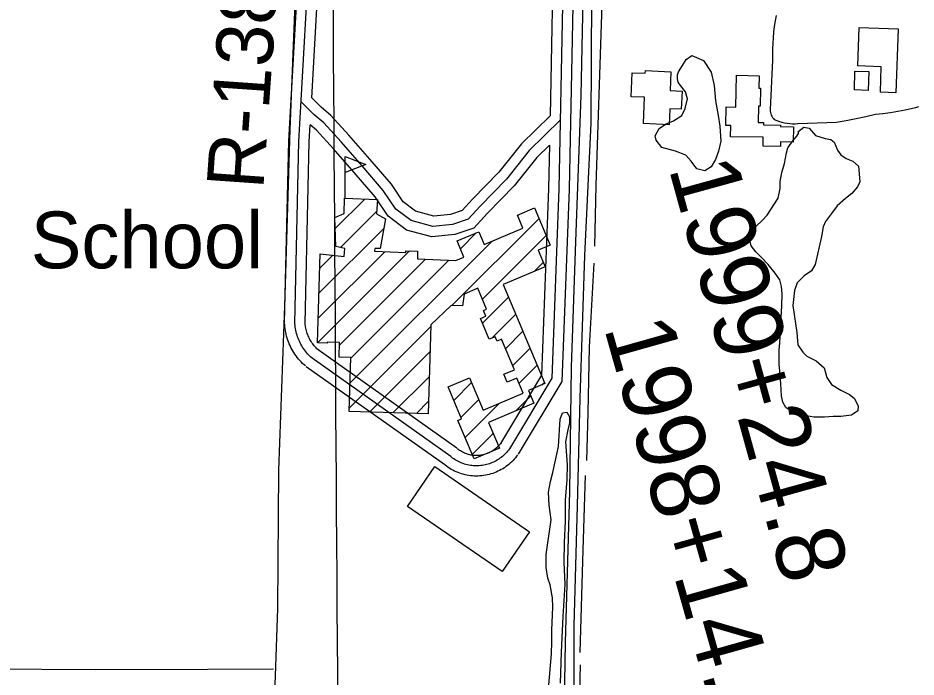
# Model space of a CAD drawing. Extents: x 3508733 to 3546731, y 546897 to 572481.
# Drawn here: x 3522934 to 3524246, y 562019 to 562982 of the extents above; entities that cross this region are included whole.
import ezdxf

# ---------------------------------------------------------------- set-up
doc = ezdxf.new("R2010")
doc.units = 0
for name, color, linetype in [('V-BLDG-IDEN', 7, 'Continuous'), ('V-BLDG-OTLN', 7, 'Continuous'), ('V-DTCH-CNTR', 7, 'Continuous'), ('V-GRID-MAJR', 7, 'Continuous'), ('V-RIVR-RANG-IDEN', 7, 'Continuous'), ('V-ROAD-CNTR', 7, 'Continuous'), ('V-SITE-VEGE', 7, 'Continuous'), ('V-SURV-IDEN', 7, 'Continuous'), ('V-TOPO-SHOR', 7, 'Continuous')]:
    doc.layers.add(name, color=color, linetype=linetype)

msp = doc.modelspace()

# ---------------------------------------------------------------- linework, layer by layer
at = {"layer": 'V-BLDG-OTLN'}
for p, q in [((3523411.7197279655, 562719.2277318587), (3523411.7197279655, 562779.2276118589)), ((3523397.1993707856, 562674.131443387), (3523440.347411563, 562717.279484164)), ((3523404.7736398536, 562646.350373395), (3523457.601802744, 562699.1785362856)), ((3523663.530201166, 562692.9749003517), (3523664.7627733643, 562694.20747255)), ((3523567.437280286, 562561.5266404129), (3523694.8433602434, 562688.93272037)), ((3523373.232626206, 562579.4540206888), (3523468.040485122, 562674.2618796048)), ((3523579.915541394, 562644.7155796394), (3523602.8545349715, 562667.6545732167)), ((3523418.565234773, 562448.0099339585), (3523626.435088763, 562655.8797879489)), ((3523612.1446089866, 562570.8786300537), (3523705.3075515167, 562664.0415725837)), ((3523371.4328704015, 562506.9435867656), (3523505.85845449, 562641.3691708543)), ((3523372.094664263, 562542.960719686), (3523469.464378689, 562640.3304341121)), ((3523374.3705881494, 562615.9473216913), (3523393.4566658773, 562635.033399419)), ((3523403.2721115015, 562503.4274888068), (3523529.0429246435, 562629.1983019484)), ((3523419.702919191, 562484.5029574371), (3523563.082741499, 562627.8827797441)), ((3523687.9621119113, 562611.3407939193), (3523701.1467437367, 562624.5254257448)), ((3523612.3678694, 562535.7465514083), (3523650.3845977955, 562573.7632798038)), ((3523625.791190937, 562513.8145338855), (3523660.8489278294, 562548.8722707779)), ((3523417.427550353, 562411.51691048), (3523536.96401791, 562531.053378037)), ((3523645.857580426, 562498.5255843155), (3523671.3132578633, 562523.9812617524)), ((3523656.3221252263, 562473.634790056), (3523681.7775878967, 562499.0902527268)), ((3523447.1196889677, 562405.8537100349), (3523535.826209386, 562494.560230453)), ((3523665.5425639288, 562447.499889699), (3523692.2419179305, 562474.1992437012)), ((3523481.406105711, 562404.7847877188), (3523534.6884008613, 562458.0670828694)), ((3523643.419219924, 562460.7318847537), (3523644.0771648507, 562461.3898296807)), ((3523570.261436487, 562422.9294403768), (3523596.288310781, 562448.9563146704)), ((3523699.139749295, 562445.7417360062), (3523702.706247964, 562449.3082346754)), ((3523515.6925224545, 562403.7158654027), (3523533.550592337, 562421.5739352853)), ((3523580.7245294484, 562398.0371942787), (3523606.7527362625, 562424.065401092)), ((3523586.8680604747, 562368.8253862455), (3523636.8862661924, 562418.8435919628)), ((3523661.0674865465, 562407.6694732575), (3523682.7629677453, 562429.3649544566)), ((3523597.3315546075, 562343.9335413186), (3523627.896099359, 562374.4980860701))]:
    msp.add_line(p, q, dxfattribs=at)
for points in [[(3524162.66, 562967.803), (3524219.543, 562965.831), (3524216.309, 562872.567), (3524193.6520000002, 562873.351), (3524194.946, 562910.707), (3524160.722, 562911.892)], [(3523849.142, 562865.944), (3523829.434, 562866.8470000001), (3523831.041, 562901.962), (3523850.202, 562901.085), (3523850.3850000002, 562905.05), (3523887.554, 562903.35), (3523886.298, 562875.958), (3523903.86, 562875.155), (3523902.646, 562848.589), (3523886.114, 562849.3420000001), (3523885.037, 562825.797), (3523847.384, 562827.519)], [(3524176.807, 562903.623), (3524175.965, 562876.102), (3524155.684, 562876.7220000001), (3524156.528, 562904.245)], [(3523974.741, 562808.415), (3523975.022, 562824.846), (3523967.7060000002, 562824.973), (3523968.165, 562852.029), (3523982.509, 562851.784), (3523983.296, 562898.095), (3524016.4450000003, 562897.536), (3524016.137, 562879.37), (3524018.495, 562879.329), (3524018.046, 562852.986), (3524015.697, 562853.025), (3524015.294, 562829.323), (3524022.935, 562829.192), (3524022.875, 562825.627), (3524047.6520000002, 562825.207), (3524047.617, 562823.112), (3524066.455, 562822.79), (3524066.074, 562800.373), (3524047.609, 562800.686), (3524047.4990000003, 562794.153), (3524022.304, 562794.581), (3524022.523, 562807.602)], [(3523411.7197279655, 562779.2276118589), (3523441.7196679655, 562767.6766349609), (3523411.7197279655, 562756.1256580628)], [(3523375.0300000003, 562637.094), (3523410.102, 562633.172), (3523411.1580000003, 562644.997), (3523398.039, 562647.778), (3523396.685, 562690.276), (3523410.3000000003, 562696.304), (3523410.8200000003, 562718.655), (3523458.776, 562716.421), (3523457.353, 562695.525), (3523470.5500000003, 562688.14), (3523462.719, 562644.833), (3523454.85, 562645.108), (3523454.703, 562640.844), (3523500.318, 562639.257), (3523500.398, 562641.559), (3523517.542, 562640.963), (3523517.148, 562629.658), (3523573.4790000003, 562627.481), (3523585.107, 562632.367), (3523575.166, 562656.013), (3523607.082, 562669.432), (3523614.832, 562651.002), (3523671.211, 562674.703), (3523663.275, 562693.582), (3523688.441, 562704.162), (3523711.293, 562649.804), (3523693.639, 562642.384), (3523703.877, 562618.031), (3523642.603, 562592.273), (3523703.4450000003, 562447.551), (3523679.3710000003, 562437.434), (3523687.255, 562418.679), (3523621.0270000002, 562390.836), (3523636.899, 562353.085), (3523600.004, 562337.576), (3523576.424, 562393.671), (3523581.6380000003, 562395.8640000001), (3523561.989, 562442.61), (3523593.404, 562455.817), (3523613.144, 562408.863), (3523671.478, 562433.385), (3523662.239, 562455.356), (3523648.165, 562449.4400000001), (3523643.2830000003, 562461.056), (3523658.858, 562467.603), (3523640.022, 562512.406), (3523633.575, 562509.696), (3523630.931, 562515.975), (3523622.219, 562512.313), (3523609.446, 562542.697), (3523617.1380000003, 562545.929), (3523613.619, 562554.295), (3523618.291, 562556.259), (3523605.411, 562586.895), (3523585.322, 562578.419), (3523583.153, 562561.345), (3523566.714, 562561.535), (3523537.035, 562533.33), (3523532.977, 562403.177), (3523417.2800000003, 562406.784), (3523419.735, 562485.532), (3523402.731, 562486.06), (3523403.398, 562507.468), (3523385.376, 562508.031), (3523385.329, 562506.509), (3523370.972, 562506.958)], [(3523542.578, 562326.078), (3523681.14, 562230.814), (3523641.177, 562172.689), (3523502.614, 562267.954)]]:
    msp.add_lwpolyline(points, close=True, dxfattribs=at)
at = {"layer": 'V-DTCH-CNTR'}
for points in [[(3523769.21, 563121.333), (3523771.344, 563014.85), (3523770.7830000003, 562828.402), (3523761.45, 562634.747), (3523754.514, 562426.25), (3523750.532, 562268.878), (3523745.56, 562093.7390000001), (3523745.541, 561937.503), (3523736.889, 561717.177), (3523731.668, 561503.327), (3523721.076, 561234.435), (3523718.383, 561092.111)], [(3521902.632, 562006.087), (3521994.784, 562007.381), (3522125.367, 562009.214), (3522303.008, 562012.0750000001), (3522444.619, 562018.291), (3522610.702, 562021.529), (3522653.6380000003, 562022.1630000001), (3522888.781, 562030.636), (3523047.366, 562029.796), (3523210.864, 562030.0750000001), (3523307.1240000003, 562030.5380000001)]]:
    msp.add_lwpolyline(points, dxfattribs=at)
at = {"layer": 'V-GRID-MAJR'}
msp.add_spline([(3523465.4050000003, 552368.1680000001), (3523424.875, 558426.011), (3523384.323, 564486.938), (3523343.771, 570547.883), (3523343.75, 570550.9500000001)], degree=3, dxfattribs=at)
at = {"layer": 'V-ROAD-CNTR'}
for points in [[(3523323.173315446, 562536.2639011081), (3523329.16630346, 562802.1743692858), (3523347.1062675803, 563120.34673294)], [(3523338.169285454, 562535.925901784), (3523344.1562734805, 562801.5833704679), (3523362.0822376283, 563119.5027346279)], [(3523362.7662362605, 562865.1792432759), (3523377.058207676, 563118.658736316)], [(3523731.497498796, 563122.7587281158), (3523723.90551398, 562732.1775092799), (3523713.396534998, 562455.212063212), (3523651.594658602, 562352.09826944)], [(3523746.494468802, 563122.4667287), (3523738.8994839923, 562731.74751014), (3523728.239505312, 562450.800072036), (3523664.46063287, 562344.3872848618)], [(3523716.50052879, 563123.0507275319), (3523710.976539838, 562838.8772958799)], [(3524041.199, 562985.569), (3524039.751, 562977.512), (3524038.532, 562969.417), (3524037.545, 562961.2880000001), (3524036.792, 562953.135), (3524036.269, 562944.966), (3524035.981, 562936.784), (3524035.9250000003, 562928.598), (3524036.103, 562920.412), (3524032.702, 562847.925), (3524032.739, 562845.908), (3524032.99, 562843.903), (3524033.451, 562841.941), (3524034.119, 562840.034), (3524034.983, 562838.212), (3524036.038, 562836.4890000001), (3524037.269, 562834.89), (3524038.661, 562833.43), (3524042.295, 562831.977), (3524045.997, 562830.72), (3524049.762, 562829.653), (3524053.577, 562828.789), (3524057.431, 562828.123), (3524061.316, 562827.66), (3524065.22, 562827.402), (3524069.132, 562827.3470000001), (3524073.039, 562827.496), (3524129.328, 562829.819), (3524143.7260000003, 562832.221), (3524158.0700000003, 562834.925), (3524172.355, 562837.9230000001), (3524186.572, 562841.216), (3524197.4590000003, 562842.43), (3524208.316, 562843.903), (3524219.131, 562845.638), (3524229.904, 562847.632), (3524240.625, 562849.885), (3524245.319, 562851.061), (3524249.951, 562852.46)], [(3523710.977539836, 562838.8772958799), (3523669.3136231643, 562798.033377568), (3523636.196689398, 562756.3704608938), (3523597.904765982, 562717.2305391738), (3523582.681796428, 562700.64757234), (3523565.352831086, 562694.7355841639), (3523540.977879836, 562692.3705888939), (3523514.586932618, 562699.444574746), (3523496.566968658, 562713.006547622), (3523479.20600338, 562738.775496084), (3523447.6460665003, 562775.738422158), (3523417.0501276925, 562810.7443521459), (3523390.718180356, 562839.4462947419), (3523376.7232083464, 562851.434270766), (3523362.7662362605, 562865.180243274)], [(3523725.8545100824, 562832.456308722), (3523680.4776008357, 562787.9723976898), (3523647.458666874, 562746.4324807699), (3523608.793744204, 562706.9115598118), (3523591.1457795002, 562687.6865982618), (3523568.541824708, 562679.9746136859), (3523539.72088235, 562677.178619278), (3523507.891946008, 562685.709602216), (3523485.533990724, 562702.536568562), (3523467.243027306, 562729.6855142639), (3523436.295089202, 562765.9324417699), (3523405.875150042, 562800.73737216), (3523380.275201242, 562828.641316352), (3523366.569228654, 562840.381292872), (3523347.4082669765, 562859.2532551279)], [(3523353.1652554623, 562535.5879024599), (3523359.1462435, 562800.99237165), (3523360.5442407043, 562825.791322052)], [(3523710.144541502, 562796.049381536), (3523691.6415785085, 562777.9114178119), (3523658.72064435, 562736.4945006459), (3523619.6827224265, 562696.5925804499), (3523599.609762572, 562674.7256241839), (3523571.73081833, 562665.213643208), (3523538.463884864, 562661.986649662), (3523501.196959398, 562671.9746296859), (3523474.50101279, 562692.0665895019), (3523455.2800512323, 562720.595532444), (3523424.944111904, 562756.1264613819), (3523394.700172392, 562790.730392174), (3523369.832222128, 562817.836337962), (3523360.5442407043, 562825.791322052)], [(3523710.144541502, 562796.0503815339), (3523708.911543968, 562732.60750842), (3523698.553564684, 562459.6240543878), (3523638.728684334, 562359.8092540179)], [(3523353.537254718, 562473.2350271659), (3523351.543258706, 562475.0050236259), (3523349.43126293, 562477.0100196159), (3523347.385267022, 562479.0830154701), (3523345.4092709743, 562481.2250111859), (3523343.5072747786, 562483.429006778), (3523341.6762784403, 562485.695002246), (3523339.923281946, 562488.0209975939), (3523338.2472852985, 562490.4039928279), (3523336.6522884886, 562492.8409879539), (3523335.1382915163, 562495.3279829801), (3523333.7072943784, 562497.8639779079), (3523332.36129707, 562500.4479727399), (3523331.100299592, 562503.074967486), (3523329.9293019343, 562505.7399621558), (3523328.845304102, 562508.4429567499), (3523327.8513060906, 562511.1819512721), (3523326.9503078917, 562513.9519457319), (3523326.140309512, 562516.7479401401), (3523325.4223109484, 562519.5729344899), (3523324.800312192, 562522.4179287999), (3523324.27131325, 562525.280923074), (3523323.838314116, 562528.1639173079), (3523323.50131479, 562531.0539115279), (3523323.264315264, 562533.8839058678), (3523323.1963154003, 562535.0319035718)], [(3523363.4952348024, 562484.45300473), (3523361.688238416, 562486.0570015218), (3523359.93624192, 562487.7199981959), (3523358.239245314, 562489.439994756), (3523356.6012485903, 562491.214991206), (3523355.022251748, 562493.0439875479), (3523353.504254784, 562494.923983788), (3523352.0502576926, 562496.8529799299), (3523350.6602604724, 562498.828975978), (3523349.337263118, 562500.849971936), (3523348.0812656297, 562502.913967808), (3523346.8942680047, 562505.0179635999), (3523345.777270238, 562507.1609593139), (3523344.7322723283, 562509.338954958), (3523343.760274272, 562511.549950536), (3523342.86127607, 562513.79294605), (3523342.037277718, 562516.0639415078), (3523341.289279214, 562518.360936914), (3523340.617280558, 562520.6819322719), (3523340.022281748, 562523.02292759), (3523339.5062827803, 562525.38292287), (3523339.0672836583, 562527.758918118), (3523338.708284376, 562530.1479133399), (3523338.428284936, 562532.54790854), (3523338.2272853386, 562534.9549037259), (3523338.169285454, 562535.925901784)], [(3523373.453214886, 562495.6709822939), (3523371.8332181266, 562497.1089794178), (3523370.4412209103, 562498.4299767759), (3523369.0932236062, 562499.796974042), (3523367.7932262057, 562501.2049712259), (3523366.537228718, 562502.658968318), (3523365.3322311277, 562504.1529653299), (3523364.177233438, 562505.684962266), (3523363.0732356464, 562507.2539591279), (3523362.0222377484, 562508.8589559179), (3523361.024239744, 562510.499952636), (3523360.08124163, 562512.171949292), (3523359.1932434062, 562513.8739458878), (3523358.3642450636, 562515.6029424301), (3523357.59124661, 562517.3599389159), (3523356.8772480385, 562519.14293535), (3523356.223249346, 562520.9459317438), (3523355.628250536, 562522.7699280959), (3523355.0942516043, 562524.6159244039), (3523354.622252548, 562526.4729206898), (3523354.2122533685, 562528.34791694), (3523353.863254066, 562530.236913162), (3523353.578254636, 562532.1319093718), (3523353.3552550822, 562534.0419055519), (3523353.1902554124, 562536.025901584), (3523353.1422555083, 562536.8198999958)], [(3523574.623812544, 562353.0542675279), (3523372.175217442, 562496.6869802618)], [(3523565.9438299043, 562340.820291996), (3523363.4952348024, 562484.45300473)], [(3523557.2638472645, 562328.586316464), (3523354.815252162, 562472.2190291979)], [(3523651.594658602, 562352.09826944), (3523650.3016611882, 562350.3522729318), (3523648.9446639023, 562348.6542763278), (3523647.526666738, 562347.00827962), (3523646.048669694, 562345.4152828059), (3523644.5126727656, 562343.877285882), (3523642.9216759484, 562342.397288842), (3523641.2776792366, 562340.976291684), (3523639.581682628, 562339.6172944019), (3523637.8376861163, 562338.3222969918), (3523636.0466896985, 562337.091299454), (3523634.21069337, 562335.927301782), (3523632.334697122, 562334.8313039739), (3523630.418700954, 562333.8063060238), (3523628.466704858, 562332.8513079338), (3523626.48070883, 562331.9693096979), (3523624.463712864, 562331.1613113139), (3523622.417716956, 562330.4273127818), (3523620.346721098, 562329.7693140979), (3523618.252725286, 562329.18831526), (3523616.138729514, 562328.6853162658), (3523614.0077337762, 562328.259317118), (3523611.862738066, 562327.912317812), (3523609.70574238, 562327.645318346), (3523607.54074671, 562327.457318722), (3523605.3707510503, 562327.349318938), (3523603.197755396, 562327.320318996), (3523601.02575974, 562327.372318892), (3523598.856764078, 562327.5043186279), (3523596.693768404, 562327.7153182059), (3523594.5397727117, 562328.0063176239), (3523592.3987769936, 562328.3763168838), (3523590.2727812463, 562328.8243159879), (3523588.163785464, 562329.351314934), (3523586.076789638, 562329.9543137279), (3523584.012793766, 562330.6343123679), (3523581.974797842, 562331.3903108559), (3523579.966801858, 562332.220309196), (3523577.99080581, 562333.12330739), (3523576.0488096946, 562334.0993054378), (3523574.1438135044, 562335.145303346), (3523572.2798172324, 562336.2613011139), (3523570.456820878, 562337.4452987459), (3523568.6788244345, 562338.6952962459), (3523566.9488278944, 562340.009293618), (3523565.9438299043, 562340.820291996)], [(3523639.5406827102, 562361.025251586), (3523638.411684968, 562359.5012546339), (3523637.399686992, 562358.235257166), (3523636.3426891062, 562357.0082596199), (3523635.24069131, 562355.8192619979), (3523634.093693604, 562354.672264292), (3523632.90569598, 562353.5662665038), (3523631.679698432, 562352.5072686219), (3523630.4177009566, 562351.4952706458), (3523629.11570356, 562350.5282725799), (3523627.7797062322, 562349.6102744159), (3523626.408708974, 562348.7412761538), (3523625.01071177, 562347.925277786), (3523623.5827146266, 562347.160279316), (3523622.1247175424, 562346.447280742), (3523620.6457205, 562345.7902820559), (3523619.1407235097, 562345.187283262), (3523617.6127265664, 562344.639284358), (3523616.0687296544, 562344.1492853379), (3523614.509732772, 562343.7162862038), (3523612.931735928, 562343.3412869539), (3523611.338739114, 562343.022287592), (3523609.7427423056, 562342.7642881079), (3523608.134745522, 562342.5652885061), (3523606.518748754, 562342.425288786), (3523604.8977519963, 562342.3442889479), (3523603.276755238, 562342.3222889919), (3523601.66075847, 562342.361288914), (3523600.04076171, 562342.4602887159), (3523598.4267649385, 562342.6172884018), (3523596.8217681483, 562342.8342879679), (3523595.2237713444, 562343.110287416), (3523593.638774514, 562343.444286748), (3523592.0647776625, 562343.8372859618), (3523590.506780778, 562344.28828506), (3523588.9697838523, 562344.7942840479), (3523587.449786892, 562345.3582829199), (3523585.9507898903, 562345.9772816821), (3523584.4777928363, 562346.6502803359), (3523583.0287957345, 562347.379278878), (3523581.608798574, 562348.159277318), (3523580.219801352, 562348.990275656), (3523578.8578040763, 562349.8742738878), (3523577.5318067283, 562350.807272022), (3523576.1968093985, 562351.821269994), (3523575.363811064, 562352.4932686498)], [(3523663.648634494, 562343.1712872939), (3523662.1916374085, 562341.20329123), (3523660.489640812, 562339.07329549), (3523658.71064437, 562337.0082996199), (3523656.856648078, 562335.0113036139), (3523654.931651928, 562333.082307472), (3523652.9376559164, 562331.2283111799), (3523650.87566004, 562329.4453147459), (3523648.7456643, 562327.7393181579), (3523646.5596686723, 562326.116321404), (3523644.313673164, 562324.572324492), (3523642.012677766, 562323.11332741), (3523639.6586824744, 562321.7373301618), (3523637.2546872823, 562320.4523327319), (3523634.808692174, 562319.255335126), (3523632.3156971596, 562318.1483373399), (3523629.786702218, 562317.1353393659), (3523627.222707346, 562316.2153412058), (3523624.624712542, 562315.3893428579), (3523621.9957178, 562314.660344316), (3523619.3457231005, 562314.0293455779), (3523616.6767284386, 562313.4963466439), (3523613.982733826, 562313.0603475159), (3523611.276739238, 562312.725348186), (3523608.5627446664, 562312.4893486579), (3523605.843750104, 562312.354348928), (3523603.1187555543, 562312.318349), (3523600.3907610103, 562312.3833488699), (3523597.672766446, 562312.5483485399), (3523594.9607718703, 562312.8133480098), (3523592.257777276, 562313.17834728), (3523589.5737826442, 562313.6423463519), (3523586.906787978, 562314.2043452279), (3523584.262793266, 562314.865343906), (3523581.646798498, 562315.6203423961), (3523579.0558036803, 562316.474340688), (3523576.499808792, 562317.4223387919), (3523573.9828138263, 562318.46333671), (3523571.503818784, 562319.5963344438), (3523569.068823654, 562320.8193319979), (3523566.678828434, 562322.1313293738), (3523564.339833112, 562323.532326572), (3523562.05583768, 562325.0163236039), (3523559.8258421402, 562326.5833204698), (3523557.70084639, 562328.1973172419), (3523556.5238487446, 562329.147315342)]]:
    msp.add_lwpolyline(points, dxfattribs=at)
at = {"layer": 'V-SITE-VEGE'}
for points in [[(3523904.546, 562912.443), (3523909.983, 562921.276), (3523918.1550000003, 562927.308), (3523935.063, 562919.802), (3523946.526, 562902.676), (3523950.849, 562883.456), (3523952.961, 562860.709), (3523956.668, 562839.326), (3523959.254, 562823.681), (3523960.389, 562801.931), (3523957.255, 562787.343), (3523952.7660000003, 562774.9450000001), (3523946.323, 562764.545), (3523936.966, 562758.528), (3523925.339, 562761.428), (3523917.168, 562772.588), (3523909.369, 562781.5700000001), (3523894.214, 562787.077), (3523874.3200000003, 562792.644), (3523866.144, 562803.408), (3523864.438, 562809.753), (3523870.287, 562820.158), (3523879.649, 562826.573), (3523891.169, 562831.576), (3523903.5100000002, 562839.34), (3523908.566, 562849.558), (3523911.6920000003, 562863.554), (3523908.849, 562874.06), (3523901.64, 562883.034), (3523897.943, 562888.216), (3523897.208, 562892.9670000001), (3523897.274, 562898.6950000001), (3523898.7090000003, 562903.225)], [(3524072.787, 562815.46), (3524081.9560000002, 562822.272), (3524089.45, 562820.804), (3524098.612, 562810.027), (3524113.186, 562805.71), (3524121.472, 562804.43), (3524126.168, 562800.422), (3524131.1720000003, 562788.904), (3524135.835, 562781.736), (3524143.679, 562776.507), (3524153.517, 562772.837), (3524161.734, 562765.432), (3524163.6410000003, 562742.289), (3524160.399, 562735.212), (3524151.789, 562725.43), (3524142.81, 562718.025), (3524130.631, 562707.0970000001), (3524122.207, 562696.324), (3524113.3740000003, 562684.372), (3524110.1240000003, 562676.702), (3524107.392, 562662.505), (3524098.426, 562621.701), (3524092.786, 562612.282), (3524082.2260000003, 562604.893), (3524071.835, 562594.737), (3524068.347, 562583.711), (3524065.7260000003, 562561.805), (3524071.395, 562522.0210000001), (3524072.965, 562504.019), (3524080.1580000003, 562493.464), (3524086.015, 562487.4670000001), (3524099.77, 562480.59), (3524111.316, 562470.776), (3524115.302, 562456.303), (3524122.3000000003, 562446.341), (3524136.04, 562438.082), (3524148.608, 562431.415), (3524155.27, 562426.398), (3524161.265, 562414.87), (3524160.788, 562407.763), (3524151.2260000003, 562401.152), (3524135.991, 562399.5480000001), (3524124.724, 562399.282), (3524112.068, 562398.438), (3524096.4560000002, 562398.422), (3524080.2830000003, 562401.177), (3524066.103, 562405.291), (3524055.514, 562412.527), (3524051.06, 562420.481), (3524049.188, 562429.595), (3524048.006, 562447.1950000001), (3524046.974, 562460.448), (3524045.965, 562475.873), (3524045.805, 562496.228), (3524046.919, 562507.281), (3524047.728, 562526.045), (3524049.52, 562561.596), (3524049.911, 562578.783), (3524049.247, 562589.66), (3524046.591, 562599.177), (3524039.98, 562608.737), (3524029.654, 562621.505), (3524019.697, 562631.894), (3524011.4930000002, 562640.289), (3524004.8710000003, 562648.862), (3524002.227, 562659.761), (3524011.72, 562677.241), (3524021.307, 562686.219), (3524028.307, 562693.451), (3524044.404, 562718.561), (3524047.335, 562732.756), (3524047.056, 562743.035), (3524049.579, 562756.247), (3524053.485, 562769.243), (3524056.4280000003, 562784.6240000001), (3524058.289, 562791.915), (3524065.92, 562802.4990000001), (3524071.724, 562808.952), (3524074.551, 562814.057)]]:
    msp.add_lwpolyline(points, close=True, dxfattribs=at)
msp.add_lwpolyline([(3523706.144, 561973.11), (3523713.04, 562052.382), (3523713.586, 562070.16), (3523713.611, 562087.261), (3523714.85, 562120.594), (3523714.662, 562134.105), (3523711.289, 562153.129), (3523707.985, 562163.254), (3523705.085, 562178.852), (3523705.302, 562197.661), (3523712.382, 562248.371), (3523709.5500000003, 562269.609), (3523708.917, 562288.938), (3523711.487, 562304.4720000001), (3523715.059, 562317.6), (3523723.362, 562355.469), (3523725.87, 562395.287), (3523729.231, 562404.9940000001), (3523735.738, 562405.776), (3523739.254, 562399.0650000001), (3523739.3200000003, 562390.001), (3523736.981, 562379.937), (3523733.532, 562362.535), (3523736.223, 562328.8150000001), (3523735.631, 562307.102), (3523733.237, 562277.203), (3523733.051, 562246.252), (3523731.84, 562215.31), (3523730.9990000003, 562186.591), (3523732.504, 562153.909), (3523729.7430000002, 562107.084), (3523727.091, 562054.784), (3523725.8910000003, 562009.822)], dxfattribs=at)
at = {"layer": 'V-TOPO-SHOR'}
for points in [[(3523776.2290000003, 562648.247), (3523778.232, 562737.286), (3523786.596, 562987.308), (3523789.506, 563103.997)], [(3523340.343, 563065.058), (3523330.852, 562819.007), (3523323.184, 562560.785), (3523314.3510000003, 562320.803), (3523312.623, 562118.956), (3523309.883, 562033.929), (3523304.679, 561887.979), (3523297.6950000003, 561672.277), (3523296.188, 561541.178), (3523288.37, 561304.1240000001), (3523285.276, 561102.882)], [(3523759.361, 563033.294), (3523756.105, 562868.817), (3523748.177, 562654.971), (3523741.968, 562471.716), (3523739.539, 562289.956), (3523733.0670000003, 562068.909), (3523729.8680000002, 561864.756), (3523720.63, 561641.006), (3523714.4450000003, 561474.852), (3523704.25, 561197.585), (3523698.923, 561120.861)], [(3523775.162, 562623.542), (3523768.063, 562500.822), (3523765.98, 562404.9180000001), (3523764.3910000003, 562334.903)], [(3523762.3740000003, 562312.955), (3523758.776, 562204.513), (3523754.698, 562054.4890000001)], [(3523754.882, 562036.4400000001), (3523752.304, 561914.256), (3523747.315, 561787.3910000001), (3523744.847, 561640.879), (3523739.424, 561493.224), (3523732.176, 561323.228), (3523725.315, 561101.635)]]:
    msp.add_lwpolyline(points, dxfattribs=at)

# ---------------------------------------------------------------- texts
at = {"layer": 'V-BLDG-IDEN'}
msp.add_text('School', height=82.99983200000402, dxfattribs=at).set_placement((3522952.230057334, 562615.9937416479))
at = {"layer": 'V-RIVR-RANG-IDEN'}
msp.add_text('R-138.5', height=82.99999799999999, rotation=86.00782020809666, dxfattribs=at).set_placement((3523291.8545738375, 562730.3485596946))
at = {"layer": 'V-SURV-IDEN'}
for s, height, rotation, p in [('1999+24.8', 99.99999999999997, 285.4368306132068, (3523883.9869068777, 562762.5894881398)), ('1998+14.4', 100.00000000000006, 285.7608201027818, (3523789.40213971, 562529.3439272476))]:
    msp.add_text(s, height=height, rotation=rotation, dxfattribs=at).set_placement(p)

doc.saveas('drawing.dxf')
